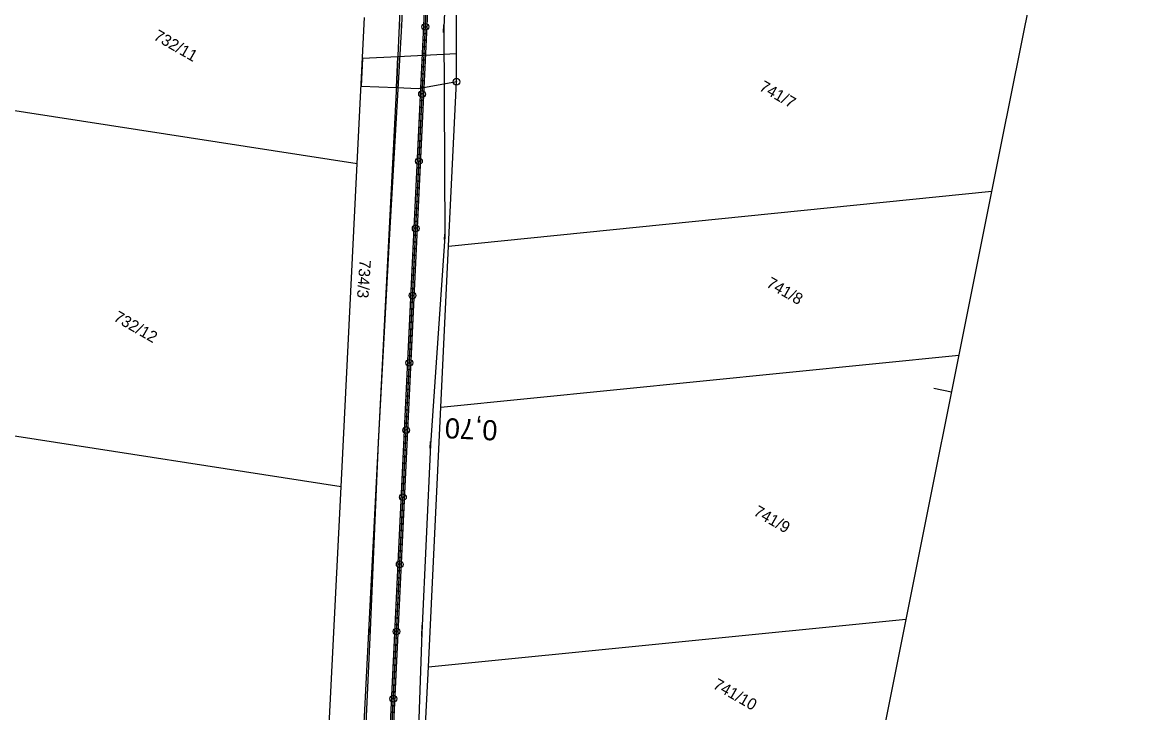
# Model space of a CAD drawing. Extents: x -548552 to -543113, y -1131925 to -1123599.
# Drawn here: x -548180.1 to -548015.7, y -1131173.6 to -1131071 of the extents above; entities that cross this region are included whole.
import ezdxf

# ---------------------------------------------------------------- set-up
doc = ezdxf.new("R2010")
doc.units = 0
for name, color, linetype in [('Hranice parcel', 7, 'Continuous'), ('Parcelní čísla', 7, 'Continuous'), ('Profile', 7, 'Continuous'), ('PROFILY NÁVRH', 7, 'Continuous'), ('STANIČENÍ', 7, 'Continuous'), ('Věcná břemena k části', 7, 'Continuous'), ('Značky bodu BP', 7, 'Continuous')]:
    doc.layers.add(name, color=color, linetype=linetype)

msp = doc.modelspace()

# ---------------------------------------------------------------- linework, layer by layer
at = {"layer": 'Hranice parcel'}
for p, q in [((-548130.28, -1131091.97), (-548129.19, -1131070.25)), ((-548184.87, -1131083.55), (-548130.28, -1131091.97)), ((-548132.68, -1131140.02), (-548130.28, -1131091.97)), ((-548116.69, -1131104.28), (-548035.93, -1131096.1)), ((-548117.84, -1131128.2), (-548116.69, -1131104.28)), ((-548117.84, -1131128.2), (-548040.81, -1131120.45)), ((-548119.69, -1131166.8), (-548117.84, -1131128.2)), ((-548132.68, -1131140.02), (-548194.29, -1131130.51)), ((-548119.69, -1131166.8), (-548048.69, -1131159.73)), ((-548120.53, -1131184.12), (-548119.69, -1131166.8))]:
    msp.add_line(p, q, dxfattribs=at)
for points in [[(-548119.25, -1130974.27), (-548123.53, -1131060.1), (-548124.38, -1131079.35), (-548133.87, -1131264.18), (-548134.28, -1131273.18)], [(-548116.69, -1131104.28), (-548115.52, -1131079.81), (-548115.52, -1131065.51)], [(-548139.07, -1131272.94), (-548138.9, -1131263.96), (-548132.68, -1131140.02)]]:
    msp.add_lwpolyline(points, dxfattribs=at)
at = {"layer": 'Profile'}
for p, q in [((-548015.67, -1130995.03), (-548034.5, -1131088.97)), ((-548034.5, -1131088.97), (-548057.61, -1131204.25)), ((-548041.92, -1131125.96), (-548044.51, -1131125.44))]:
    msp.add_line(p, q, dxfattribs=at)
at = {"layer": 'PROFILY NÁVRH'}
for p, q in [((-548130.4, -1131281.71), (-548115.8, -1130974.96)), ((-548129.9, -1131281.73), (-548115.31, -1130975.06)), ((-548121.72, -1131032.49), (-548123.69, -1131071.46)), ((-548115.65, -1131032.78), (-548117.41, -1131071.76)), ((-548123.69, -1131071.46), (-548125.5, -1131102.41)), ((-548117.41, -1131071.76), (-548117.27, -1131102.8)), ((-548125.5, -1131102.41), (-548127.15, -1131133.41)), ((-548117.27, -1131102.8), (-548119.39, -1131133.78)), ((-548127.15, -1131133.41), (-548128.35, -1131161.36)), ((-548119.39, -1131133.78), (-548120.65, -1131161.72)), ((-548128.35, -1131161.36), (-548129.5, -1131186.32)), ((-548120.65, -1131161.72), (-548121.52, -1131186.69))]:
    msp.add_line(p, q, dxfattribs=at)
at = {"layer": 'STANIČENÍ'}
for p, q in [((-548130.15, -1131281.72), (-548115.55, -1130975.01)), ((-548123.7, -1131071.73), (-548123.67, -1131071.18)), ((-548117.45, -1131072.51), (-548117.39, -1131071.33)), ((-548125.51, -1131102.61), (-548125.5, -1131102.33)), ((-548117.29, -1131103.28), (-548117.25, -1131102.45)), ((-548119.42, -1131134.3), (-548119.37, -1131133.28)), ((-548128.36, -1131161.71), (-548128.33, -1131161.06)), ((-548120.68, -1131162.28), (-548120.6, -1131160.6))]:
    msp.add_line(p, q, dxfattribs=at)
for centre, radius in [((-548120.15, -1131071.65), 0.5), ((-548120.2, -1131072.63), 0.1), ((-548120.15, -1131071.63), 0.1), ((-548120.29, -1131074.63), 0.1), ((-548120.25, -1131073.63), 0.1), ((-548120.34, -1131075.63), 0.1), ((-548120.44, -1131077.62), 0.1), ((-548120.39, -1131076.63), 0.1), ((-548120.53, -1131079.62), 0.1), ((-548120.48, -1131078.62), 0.1), ((-548120.63, -1131081.64), 0.5), ((-548120.58, -1131080.62), 0.1), ((-548120.67, -1131082.62), 0.1), ((-548120.63, -1131081.62), 0.1), ((-548120.77, -1131084.62), 0.1), ((-548120.72, -1131083.62), 0.1), ((-548120.82, -1131085.62), 0.1), ((-548120.91, -1131087.61), 0.1), ((-548120.86, -1131086.61), 0.1), ((-548121.01, -1131089.61), 0.1), ((-548120.96, -1131088.61), 0.1), ((-548121.1, -1131091.63), 0.5), ((-548121.05, -1131090.61), 0.1), ((-548121.15, -1131092.61), 0.1), ((-548121.1, -1131091.61), 0.1), ((-548121.2, -1131093.61), 0.1), ((-548121.29, -1131095.6), 0.1), ((-548121.24, -1131094.61), 0.1), ((-548121.39, -1131097.6), 0.1), ((-548121.34, -1131096.6), 0.1), ((-548121.43, -1131098.6), 0.1), ((-548121.53, -1131100.6), 0.1), ((-548121.48, -1131099.6), 0.1), ((-548121.58, -1131101.62), 0.5), ((-548121.62, -1131102.6), 0.1), ((-548121.58, -1131101.6), 0.1), ((-548121.67, -1131103.6), 0.1), ((-548121.77, -1131105.59), 0.1), ((-548121.72, -1131104.59), 0.1), ((-548121.86, -1131107.59), 0.1), ((-548121.81, -1131106.59), 0.1), ((-548121.91, -1131108.59), 0.1), ((-548122, -1131110.59), 0.1), ((-548121.96, -1131109.59), 0.1), ((-548122.05, -1131111.61), 0.5), ((-548122.1, -1131112.59), 0.1), ((-548122.05, -1131111.59), 0.1), ((-548122.15, -1131113.59), 0.1), ((-548122.24, -1131115.58), 0.1), ((-548122.2, -1131114.58), 0.1), ((-548122.34, -1131117.58), 0.1), ((-548122.34, -1131117.6), 0.1), ((-548122.29, -1131116.58), 0.1), ((-548122.29, -1131116.6), 0.1), ((-548122.39, -1131118.58), 0.1), ((-548122.48, -1131120.58), 0.1), ((-548122.43, -1131119.58), 0.1), ((-548122.53, -1131121.6), 0.5), ((-548122.53, -1131121.58), 0.1), ((-548122.62, -1131123.57), 0.1), ((-548122.58, -1131122.58), 0.1), ((-548122.72, -1131125.57), 0.1), ((-548122.67, -1131124.57), 0.1), ((-548122.77, -1131126.57), 0.1), ((-548122.86, -1131128.57), 0.1), ((-548122.81, -1131127.57), 0.1), ((-548122.96, -1131130.57), 0.1), ((-548122.91, -1131129.57), 0.1), ((-548123, -1131131.59), 0.5), ((-548123, -1131131.57), 0.1), ((-548123.1, -1131133.56), 0.1), ((-548123.05, -1131132.56), 0.1), ((-548123.19, -1131135.56), 0.1), ((-548123.15, -1131134.56), 0.1), ((-548123.24, -1131136.56), 0.1), ((-548123.34, -1131138.56), 0.1), ((-548123.29, -1131137.56), 0.1), ((-548123.43, -1131140.56), 0.1), ((-548123.38, -1131139.56), 0.1), ((-548123.48, -1131141.58), 0.5), ((-548123.48, -1131141.56), 0.1), ((-548123.57, -1131143.55), 0.1), ((-548123.53, -1131142.55), 0.1), ((-548123.67, -1131145.55), 0.1), ((-548123.62, -1131144.55), 0.1), ((-548123.72, -1131146.55), 0.1), ((-548123.81, -1131148.55), 0.1), ((-548123.76, -1131147.55), 0.1), ((-548123.86, -1131149.55), 0.1), ((-548123.95, -1131151.56), 0.5), ((-548123.95, -1131151.54), 0.1), ((-548123.91, -1131150.55), 0.1), ((-548124.05, -1131153.54), 0.1), ((-548124, -1131152.54), 0.1), ((-548124.1, -1131154.54), 0.1), ((-548124.19, -1131156.54), 0.1), ((-548124.14, -1131155.54), 0.1), ((-548124.29, -1131158.54), 0.1), ((-548124.24, -1131157.54), 0.1), ((-548124.33, -1131159.54), 0.1), ((-548124.43, -1131161.55), 0.5), ((-548124.43, -1131161.53), 0.1), ((-548124.38, -1131160.53), 0.1), ((-548124.52, -1131163.53), 0.1), ((-548124.48, -1131162.53), 0.1), ((-548124.57, -1131164.53), 0.1), ((-548124.67, -1131166.53), 0.1), ((-548124.62, -1131165.53), 0.1), ((-548124.76, -1131168.53), 0.1), ((-548124.71, -1131167.53), 0.1), ((-548124.81, -1131169.52), 0.1), ((-548124.91, -1131171.54), 0.5), ((-548124.9, -1131171.52), 0.1), ((-548124.86, -1131170.52), 0.1), ((-548124.95, -1131172.52), 0.1), ((-548125, -1131173.52), 0.1)]:
    msp.add_circle(centre, radius, dxfattribs=at)
at = {"layer": 'Věcná břemena k části'}
for points in [[(-548124.45, -1131080.69), (-548124.24, -1131076.11), (-548129.5, -1131076.38), (-548129.7, -1131080.47)], [(-548124.45, -1131080.69), (-548124.24, -1131076.11), (-548129.5, -1131076.38), (-548129.7, -1131080.47)], [(-548124.24, -1131076.11), (-548124.45, -1131080.69), (-548121.19, -1131080.83), (-548115.53, -1131079.76), (-548115.52, -1131075.66)]]:
    msp.add_lwpolyline(points, close=True, dxfattribs=at)
at = {"layer": 'Značky bodu BP'}
for radius in [0.5, 0.0303]:
    msp.add_circle((-548115.52, -1131079.81), radius, dxfattribs=at)

# ---------------------------------------------------------------- texts
at = {"layer": 'Parcelní čísla'}
for s, rotation, p in [('732/11', 330.1814, (-548160.69, -1131073.45)), ('741/7', 330.1814, (-548070.63, -1131081.01)), ('734/3', 266.1814, (-548129.93, -1131106.25)), ('741/8', 330.1814, (-548069.57, -1131110.22)), ('732/12', 330.1814, (-548166.64, -1131115.25)), ('741/9', 330.1814, (-548071.48, -1131144.17)), ('741/10', 330.1814, (-548077.5, -1131169.89))]:
    msp.add_text(s, height=1.7, rotation=rotation, dxfattribs=at).set_placement(p)
at = {"layer": 'STANIČENÍ'}
msp.add_text('0,70', height=3, rotation=177.2755, dxfattribs=at).set_placement((-548109.36, -1131130.17))

doc.saveas('drawing.dxf')
